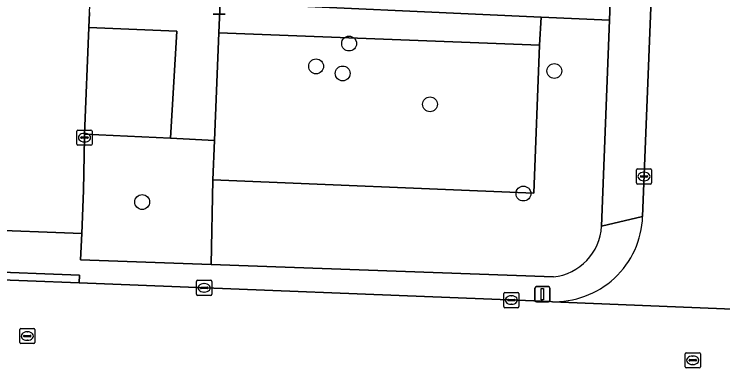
# Model space of a CAD drawing. Extents: x 160732 to 162107, y 387428 to 388479.
# Drawn here: x 161626.29 to 161672.93, y 387812.66 to 387836 of the extents above; entities that cross this region are included whole.
import ezdxf

# ---------------------------------------------------------------- set-up
doc = ezdxf.new("R2010")
doc.units = 0
for name, color, linetype in [('IMGEO_Boom', 7, 'Continuous'), ('IMGEO_Groenvoorziening', 7, 'Continuous'), ('IMGEO_Haag', 7, 'Continuous'), ('IMGEO_Kolk', 7, 'Continuous'), ('IMGEO_Lichtmast', 7, 'Continuous'), ('IMGEO_Rijbaan_lokaal_open', 7, 'Continuous'), ('IMGEO_Rioolput', 7, 'Continuous'), ('IMGEO_Voetpad_open', 7, 'Continuous')]:
    doc.layers.add(name, color=color, linetype=linetype)

msp = doc.modelspace()

# ---------------------------------------------------------------- linework, layer by layer
at = {"layer": 'IMGEO_Boom'}
for centre in [(161648.331, 387834.071), (161646.161, 387832.566), (161661.836, 387832.265), (161647.91, 387832.1), (161653.659, 387830.07), (161659.806, 387824.2), (161634.711, 387823.638)]:
    msp.add_circle(centre, 0.489, dxfattribs=at)
at = {"layer": 'IMGEO_Groenvoorziening'}
for points in [[(161640.654, 387837.346), (161640.846, 387841.144), (161640.011, 387841.155), (161639.848, 387836.779), (161660.98, 387835.809), (161665.462, 387835.603), (161665.616, 387839.855), (161665.689, 387841.854), (161665.718, 387843.985), (161665.794, 387845.984), (161666.446, 387863.061)], [(161639.765, 387834.78), (161639.848, 387836.779), (161637.225, 387836.93), (161637.27, 387837.648), (161633.37, 387837.784)], [(161631.251, 387836.112), (161631.21, 387835.115), (161636.996, 387834.888), (161636.577, 387827.849), (161639.469, 387827.693), (161639.765, 387834.78)], [(161665.462, 387835.603), (161660.98, 387835.809), (161660.872, 387833.972), (161660.499, 387824.228), (161639.36, 387825.091), (161639.246, 387819.521), (161661.774, 387818.709)], [(161664.954, 387822.054), (161665.462, 387835.603)]]:
    msp.add_lwpolyline(points, dxfattribs=at)
for points in [[(161660.98, 387835.809), (161639.848, 387836.779), (161639.765, 387834.78), (161660.872, 387833.972)], [(161636.996, 387834.888), (161631.21, 387835.115), (161630.921, 387828.104), (161636.577, 387827.849)], [(161660.872, 387833.972), (161639.765, 387834.78), (161639.469, 387827.693), (161639.36, 387825.091), (161660.499, 387824.228)], [(161639.36, 387825.091), (161639.469, 387827.693), (161636.577, 387827.849), (161630.921, 387828.104), (161630.912, 387827.877), (161630.853, 387824.391), (161630.742, 387821.569), (161630.66, 387819.831), (161639.246, 387819.521)]]:
    msp.add_lwpolyline(points, close=True, dxfattribs=at)
msp.add_arc((161661.369, 387822.278), 3.592, 276.4676, 356.4295, dxfattribs=at)
at = {"layer": 'IMGEO_Haag'}
msp.add_lwpolyline([(161640.654, 387837.346), (161640.846, 387841.144), (161640.011, 387841.155), (161639.848, 387836.779), (161660.98, 387835.809), (161665.462, 387835.603), (161665.616, 387839.855), (161665.689, 387841.854), (161665.718, 387843.985), (161665.794, 387845.984), (161666.446, 387863.061)], dxfattribs=at)
at = {"layer": 'IMGEO_Kolk'}
for p, q in [((161630.411, 387827.451), (161630.411, 387828.303)), ((161630.486, 387828.377), (161631.338, 387828.377)), ((161630.899, 387828.157), (161630.924, 387828.157)), ((161631.412, 387828.303), (161631.412, 387827.451)), ((161630.67, 387827.871), (161630.67, 387827.883)), ((161631.108, 387827.834), (161630.71, 387827.834)), ((161630.713, 387827.92), (161631.111, 387827.92)), ((161630.922, 387827.597), (161630.897, 387827.597)), ((161631.154, 387827.883), (161631.154, 387827.871)), ((161631.338, 387827.377), (161630.486, 387827.377)), ((161667.241, 387824.897), (161667.241, 387825.749)), ((161667.316, 387825.823), (161668.168, 387825.823)), ((161667.729, 387825.603), (161667.754, 387825.603)), ((161668.242, 387825.749), (161668.242, 387824.897)), ((161667.5, 387825.317), (161667.5, 387825.329)), ((161667.938, 387825.28), (161667.54, 387825.28)), ((161667.543, 387825.366), (161667.941, 387825.366)), ((161667.984, 387825.329), (161667.984, 387825.317)), ((161668.168, 387824.823), (161667.316, 387824.823)), ((161667.752, 387825.043), (161667.727, 387825.043)), ((161638.289, 387817.566), (161638.289, 387818.418)), ((161638.364, 387818.492), (161639.216, 387818.492)), ((161638.777, 387818.272), (161638.802, 387818.272)), ((161639.29, 387818.418), (161639.29, 387817.566)), ((161638.548, 387817.986), (161638.548, 387817.998)), ((161638.986, 387817.949), (161638.588, 387817.949)), ((161638.591, 387818.035), (161638.989, 387818.035)), ((161638.8, 387817.712), (161638.775, 387817.712)), ((161639.032, 387817.998), (161639.032, 387817.986)), ((161658.586, 387817.688), (161659.438, 387817.688)), ((161639.216, 387817.492), (161638.364, 387817.492)), ((161658.511, 387816.762), (161658.511, 387817.614)), ((161658.813, 387817.231), (161659.211, 387817.231)), ((161658.999, 387817.468), (161659.024, 387817.468)), ((161659.512, 387817.614), (161659.512, 387816.762)), ((161658.77, 387817.182), (161658.77, 387817.194)), ((161659.208, 387817.145), (161658.81, 387817.145)), ((161659.022, 387816.908), (161658.997, 387816.908)), ((161659.254, 387817.194), (161659.254, 387817.182)), ((161659.438, 387816.688), (161658.586, 387816.688))]:
    msp.add_line(p, q, dxfattribs=at)
for points in [[(161630.411, 387827.451), (161630.411, 387828.303)], [(161630.486, 387828.377), (161631.338, 387828.377)], [(161631.412, 387828.303), (161631.412, 387827.451)], [(161631.338, 387827.377), (161630.486, 387827.377)], [(161667.241, 387824.897), (161667.241, 387825.749)], [(161667.316, 387825.823), (161668.168, 387825.823)], [(161668.242, 387825.749), (161668.242, 387824.897)], [(161668.168, 387824.823), (161667.316, 387824.823)], [(161638.289, 387817.566), (161638.289, 387818.418)], [(161638.364, 387818.492), (161639.216, 387818.492)], [(161639.29, 387818.418), (161639.29, 387817.566)], [(161658.586, 387817.688), (161659.438, 387817.688)], [(161639.216, 387817.492), (161638.364, 387817.492)], [(161658.511, 387816.762), (161658.511, 387817.614)], [(161659.512, 387817.614), (161659.512, 387816.762)], [(161659.438, 387816.688), (161658.586, 387816.688)]]:
    msp.add_lwpolyline(points, dxfattribs=at)
for centre, radius, start, end in [((161630.488, 387828.301), 0.0765, 91.552, 178.448), ((161630.488, 387828.301), 0.0765, 91.552, 178.448), ((161631.336, 387828.301), 0.0765, 1.552, 88.448), ((161631.336, 387828.301), 0.0765, 1.552, 88.448), ((161630.71, 387827.88), 0.0403, 85.8775, 175.7526), ((161630.707, 387827.87), 0.0366, 178.938, 274.7102), ((161631.111, 387827.877), 0.043, 264.8664, 352.4533), ((161631.115, 387827.882), 0.0386, 1.7309, 96.639), ((161630.488, 387827.453), 0.0765, 181.552, 268.448), ((161630.488, 387827.453), 0.0765, 181.552, 268.448), ((161631.336, 387827.453), 0.0765, 271.552, 358.448), ((161631.336, 387827.453), 0.0765, 271.552, 358.448), ((161667.318, 387825.747), 0.0765, 91.552, 178.448), ((161667.318, 387825.747), 0.0765, 91.552, 178.448), ((161668.166, 387825.747), 0.0765, 1.552, 88.448), ((161668.166, 387825.747), 0.0765, 1.552, 88.448), ((161667.54, 387825.326), 0.0403, 85.8775, 175.7526), ((161667.537, 387825.316), 0.0366, 178.938, 274.7102), ((161667.941, 387825.323), 0.043, 264.8664, 352.4533), ((161667.945, 387825.328), 0.0386, 1.7309, 96.639), ((161667.318, 387824.899), 0.0765, 181.552, 268.448), ((161667.318, 387824.899), 0.0765, 181.552, 268.448), ((161668.166, 387824.899), 0.0765, 271.552, 358.448), ((161668.166, 387824.899), 0.0765, 271.552, 358.448), ((161638.366, 387818.416), 0.0765, 91.552, 178.448), ((161638.366, 387818.416), 0.0765, 91.552, 178.448), ((161639.214, 387818.416), 0.0765, 1.552, 88.448), ((161639.214, 387818.416), 0.0765, 1.552, 88.448), ((161638.588, 387817.995), 0.0403, 85.8775, 175.7526), ((161638.585, 387817.985), 0.0366, 178.938, 274.7102), ((161638.989, 387817.992), 0.043, 264.8664, 352.4533), ((161638.993, 387817.997), 0.0386, 1.7309, 96.639), ((161658.588, 387817.612), 0.0765, 91.552, 178.448), ((161658.588, 387817.612), 0.0765, 91.552, 178.448), ((161659.436, 387817.612), 0.0765, 1.552, 88.448), ((161659.436, 387817.612), 0.0765, 1.552, 88.448), ((161638.366, 387817.568), 0.0765, 181.552, 268.448), ((161638.366, 387817.568), 0.0765, 181.552, 268.448), ((161639.214, 387817.568), 0.0765, 271.552, 358.448), ((161639.214, 387817.568), 0.0765, 271.552, 358.448), ((161658.81, 387817.191), 0.0403, 85.8775, 175.7526), ((161659.215, 387817.193), 0.0386, 1.7309, 96.639), ((161658.588, 387816.764), 0.0765, 181.552, 268.448), ((161658.588, 387816.764), 0.0765, 181.552, 268.448), ((161658.807, 387817.181), 0.0366, 178.938, 274.7102), ((161659.211, 387817.188), 0.043, 264.8664, 352.4533), ((161659.436, 387816.764), 0.0765, 271.552, 358.448), ((161659.436, 387816.764), 0.0765, 271.552, 358.448)]:
    msp.add_arc(centre, radius, start, end, dxfattribs=at)
for centre, major_axis, ratio, start_param, end_param in [((161630.898, 387827.877), (-0.387, 0.002), 0.722429, 4.712389, 7.853982), ((161630.923, 387827.877), (-0.39, 0.002), 0.717154, 1.570796, 4.712389), ((161667.728, 387825.323), (-0.387, 0.002), 0.722429, 4.712389, 7.853982), ((161667.753, 387825.323), (-0.39, 0.002), 0.717154, 1.570796, 4.712389), ((161638.776, 387817.992), (-0.387, 0.002), 0.722429, 4.712389, 7.853982), ((161638.801, 387817.992), (-0.39, 0.002), 0.717154, 1.570796, 4.712389), ((161658.998, 387817.188), (-0.387, 0.002), 0.722429, 4.712389, 7.853982), ((161659.023, 387817.188), (-0.39, 0.002), 0.717154, 1.570796, 4.712389)]:
    msp.add_ellipse(centre, major_axis=major_axis, ratio=ratio, start_param=start_param, end_param=end_param, dxfattribs=at)
at = {"layer": 'IMGEO_Lichtmast'}
for p, q in [((161640.169, 387836.002), (161639.379, 387836.002)), ((161639.379, 387836.002), (161640.169, 387836.002)), ((161660.563, 387817.174), (161660.563, 387817.974)), ((161660.563, 387817.974), (161660.563, 387817.174)), ((161660.663, 387818.074), (161661.453, 387818.074)), ((161661.453, 387818.074), (161660.663, 387818.074)), ((161661.553, 387817.974), (161661.553, 387817.174)), ((161661.553, 387817.174), (161661.553, 387817.974)), ((161661.453, 387817.074), (161660.663, 387817.074)), ((161660.663, 387817.074), (161661.453, 387817.074))]:
    msp.add_line(p, q, dxfattribs=at)
msp.add_lwpolyline([(161660.983, 387817.949), (161661.133, 387817.949), (161661.133, 387817.199), (161660.983, 387817.199), (161660.983, 387817.949)], dxfattribs=at)
for centre, start, end in [((161660.663, 387817.974), 90, 180), ((161660.663, 387817.974), 90, 180), ((161661.453, 387817.974), 0, 90), ((161661.453, 387817.974), 360, 90), ((161660.663, 387817.174), 180, 270), ((161660.663, 387817.174), 180, 270), ((161661.453, 387817.174), 270, 0), ((161661.453, 387817.174), 270, 0)]:
    msp.add_arc(centre, 0.1, start, end, dxfattribs=at)
at = {"layer": 'IMGEO_Rijbaan_lokaal_open'}
for points in [[(161625.399, 387864.773), (161624.814, 387848.559), (161624.678, 387844.8), (161623.849, 387821.824), (161630.742, 387821.569), (161630.853, 387824.391), (161630.912, 387827.877), (161630.921, 387828.104), (161631.21, 387835.115), (161631.251, 387836.112), (161631.442, 387840.37), (161632.188, 387860.722)], [(161675.504, 387849.977), (161668.732, 387850.215), (161667.651, 387822.691)], [(161701.753, 387815.402), (161698.082, 387815.559), (161680.159, 387816.321), (161680.069, 387816.316), (161661.713, 387817.065), (161661.609, 387817.084), (161630.558, 387818.318), (161623.734, 387818.589), (161623.199, 387805.772), (161622.804, 387796.319), (161629.587, 387796.053), (161629.955, 387805.49)], [(161661.609, 387817.084), (161661.713, 387817.065), (161680.069, 387816.316), (161680.159, 387816.321)]]:
    msp.add_lwpolyline(points, dxfattribs=at)
msp.add_arc((161661.839, 387822.895), 5.815, 267.7285, 357.9943, dxfattribs=at)
at = {"layer": 'IMGEO_Rioolput'}
for p, q in [((161626.65, 387814.394), (161626.65, 387815.246)), ((161626.725, 387815.32), (161627.577, 387815.32)), ((161627.138, 387815.1), (161627.163, 387815.1)), ((161627.651, 387815.246), (161627.651, 387814.394)), ((161626.909, 387814.814), (161626.909, 387814.826)), ((161627.347, 387814.777), (161626.949, 387814.777)), ((161626.952, 387814.863), (161627.35, 387814.863)), ((161627.161, 387814.54), (161627.136, 387814.54)), ((161627.393, 387814.826), (161627.393, 387814.814)), ((161627.577, 387814.32), (161626.725, 387814.32)), ((161670.449, 387812.8), (161670.449, 387813.652)), ((161670.524, 387813.726), (161671.376, 387813.726)), ((161670.937, 387813.506), (161670.962, 387813.506)), ((161671.45, 387813.652), (161671.45, 387812.8)), ((161670.708, 387813.22), (161670.708, 387813.232)), ((161671.146, 387813.183), (161670.748, 387813.183)), ((161670.751, 387813.269), (161671.149, 387813.269)), ((161671.192, 387813.232), (161671.192, 387813.22)), ((161671.376, 387812.726), (161670.524, 387812.726)), ((161670.96, 387812.946), (161670.935, 387812.946))]:
    msp.add_line(p, q, dxfattribs=at)
for points in [[(161626.65, 387814.394), (161626.65, 387815.246)], [(161626.725, 387815.32), (161627.577, 387815.32)], [(161627.651, 387815.246), (161627.651, 387814.394)], [(161627.577, 387814.32), (161626.725, 387814.32)], [(161670.449, 387812.8), (161670.449, 387813.652)], [(161670.524, 387813.726), (161671.376, 387813.726)], [(161671.45, 387813.652), (161671.45, 387812.8)], [(161671.376, 387812.726), (161670.524, 387812.726)]]:
    msp.add_lwpolyline(points, dxfattribs=at)
for centre, radius, start, end in [((161626.727, 387815.244), 0.0765, 91.552, 178.448), ((161626.727, 387815.244), 0.0765, 91.552, 178.448), ((161627.575, 387815.244), 0.0765, 1.552, 88.448), ((161627.575, 387815.244), 0.0765, 1.552, 88.448), ((161626.949, 387814.823), 0.0403, 85.8775, 175.7526), ((161626.946, 387814.813), 0.0366, 178.938, 274.7102), ((161627.35, 387814.82), 0.043, 264.8664, 352.4533), ((161627.354, 387814.825), 0.0386, 1.7309, 96.639), ((161626.727, 387814.396), 0.0765, 181.552, 268.448), ((161626.727, 387814.396), 0.0765, 181.552, 268.448), ((161627.575, 387814.396), 0.0765, 271.552, 358.448), ((161627.575, 387814.396), 0.0765, 271.552, 358.448), ((161670.526, 387813.65), 0.0765, 91.552, 178.448), ((161670.526, 387813.65), 0.0765, 91.552, 178.448), ((161671.374, 387813.65), 0.0765, 1.552, 88.448), ((161671.374, 387813.65), 0.0765, 1.552, 88.448), ((161670.748, 387813.229), 0.0403, 85.8775, 175.7526), ((161670.745, 387813.219), 0.0366, 178.938, 274.7102), ((161671.149, 387813.226), 0.043, 264.8664, 352.4533), ((161671.153, 387813.231), 0.0386, 1.7309, 96.639), ((161670.526, 387812.802), 0.0765, 181.552, 268.448), ((161670.526, 387812.802), 0.0765, 181.552, 268.448), ((161671.374, 387812.802), 0.0765, 271.552, 358.448), ((161671.374, 387812.802), 0.0765, 271.552, 358.448)]:
    msp.add_arc(centre, radius, start, end, dxfattribs=at)
for centre, major_axis, ratio, start_param, end_param in [((161627.137, 387814.82), (-0.387, 0.002), 0.722429, 4.712389, 7.853982), ((161627.162, 387814.82), (-0.39, 0.002), 0.717154, 1.570796, 4.712389), ((161670.936, 387813.226), (-0.387, 0.002), 0.722429, 4.712389, 7.853982), ((161670.961, 387813.226), (-0.39, 0.002), 0.717154, 1.570796, 4.712389)]:
    msp.add_ellipse(centre, major_axis=major_axis, ratio=ratio, start_param=start_param, end_param=end_param, dxfattribs=at)
at = {"layer": 'IMGEO_Voetpad_open'}
for points in [[(161666.446, 387863.061), (161665.794, 387845.984), (161665.718, 387843.985), (161665.689, 387841.854), (161665.616, 387839.855), (161665.462, 387835.603), (161664.954, 387822.054), (161667.651, 387822.691), (161668.732, 387850.215), (161668.841, 387853.004), (161669.33, 387865.445), (161669.415, 387866.689), (161670.105, 387885.211)], [(161667.651, 387822.691), (161664.954, 387822.054)], [(161630.66, 387819.831), (161630.742, 387821.569), (161623.849, 387821.824), (161623.752, 387819.088), (161630.576, 387818.817), (161630.558, 387818.318), (161661.609, 387817.084)], [(161661.774, 387818.709), (161639.246, 387819.521), (161630.66, 387819.831)]]:
    msp.add_lwpolyline(points, dxfattribs=at)
msp.add_lwpolyline([(161623.734, 387818.589), (161630.558, 387818.318), (161630.576, 387818.817), (161623.752, 387819.088)], close=True, dxfattribs=at)
for centre, radius, start, end in [((161661.839, 387822.895), 5.815, 267.7285, 357.9943), ((161661.369, 387822.278), 3.592, 276.4676, 356.4295)]:
    msp.add_arc(centre, radius, start, end, dxfattribs=at)

doc.saveas('drawing.dxf')
